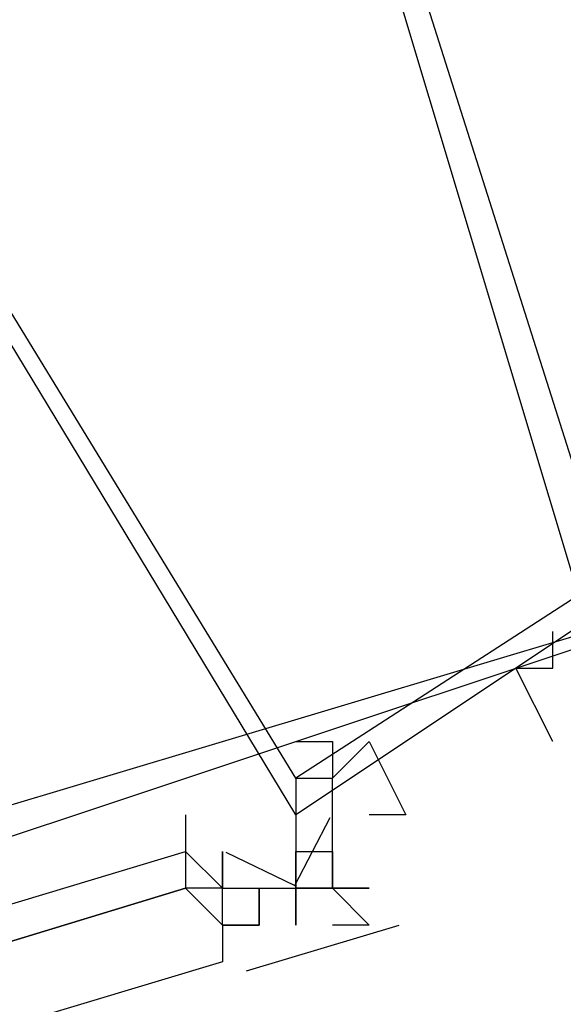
# Model space of a CAD drawing. Header units: feet. Extents: x -79 to 198, y -22 to 181.
# Tile 523 of 656: x 128.713 to 128.91, y 92.256 to 92.613. Entities that reach past the tile are written whole.
import ezdxf

# ---------------------------------------------------------------- set-up
doc = ezdxf.new("R2010")
doc.units = ezdxf.units.FT
doc.layers.add('A-LINEA', color=7, linetype='CONTINUOUS')

msp = doc.modelspace()

# ---------------------------------------------------------------- linework, layer by layer
at = {"layer": 'A-LINEA'}
for p, q in [((128.8267, 92.3378), (128.8267, 92.3378)), ((128.8267, 92.3378), (128.8267, 92.3378)), ((128.7733, 92.3244), (128.7733, 92.3244)), ((128.7733, 92.3244), (128.7733, 92.3244)), ((128.8267, 92.3244), (128.8267, 92.3244)), ((128.8267, 92.3244), (128.8267, 92.3244)), ((128.8267, 92.3244), (128.8267, 92.3244)), ((128.8267, 92.3244), (128.8267, 92.3244)), ((128.8267, 92.3244), (128.8267, 92.3244)), ((128.8267, 92.3244), (128.8267, 92.3244)), ((128.8267, 92.3244), (128.8267, 92.3244)), ((128.8267, 92.3244), (128.8267, 92.3244)), ((128.8267, 92.3244), (128.8267, 92.3244)), ((128.8267, 92.3244), (128.8267, 92.3244)), ((128.8267, 92.3244), (128.8267, 92.3244)), ((128.8267, 92.3244), (128.8267, 92.3244)), ((128.84, 92.3244), (128.84, 92.3244)), ((128.84, 92.3244), (128.84, 92.3244)), ((128.7733, 92.3111), (128.7733, 92.3111)), ((128.7733, 92.3111), (128.7733, 92.3111)), ((128.7733, 92.3111), (128.7733, 92.3111)), ((128.7733, 92.3111), (128.7733, 92.3111)), ((128.7733, 92.3111), (128.7733, 92.3111)), ((128.7733, 92.3111), (128.7733, 92.3111)), ((128.7733, 92.3111), (128.7733, 92.3111)), ((128.7733, 92.3111), (128.7733, 92.3111)), ((128.7733, 92.3111), (128.7733, 92.3111)), ((128.7733, 92.3111), (128.7733, 92.3111)), ((128.7733, 92.3111), (128.7733, 92.3111)), ((128.7733, 92.3111), (128.7733, 92.3111)), ((128.7733, 92.3111), (128.7733, 92.3111)), ((128.7733, 92.3111), (128.7733, 92.3111)), ((128.7733, 92.3111), (128.7733, 92.3111)), ((128.7733, 92.3111), (128.7733, 92.3111)), ((128.7733, 92.3111), (128.7733, 92.3111)), ((128.7733, 92.3111), (128.7733, 92.3111)), ((128.7733, 92.3111), (128.7733, 92.3111)), ((128.7733, 92.3111), (128.7733, 92.3111)), ((128.7733, 92.3111), (128.7733, 92.3111)), ((128.7733, 92.3111), (128.7733, 92.3111)), ((128.7733, 92.3111), (128.7733, 92.3111)), ((128.7733, 92.3111), (128.7733, 92.3111)), ((128.7867, 92.3111), (128.7867, 92.3111)), ((128.7867, 92.3111), (128.7867, 92.3111)), ((128.7867, 92.3111), (128.7867, 92.3111)), ((128.7867, 92.3111), (128.7867, 92.2978)), ((128.7867, 92.2978), (128.7867, 92.3111)), ((128.7867, 92.3111), (128.7867, 92.2978)), ((128.7867, 92.2978), (128.7867, 92.3111)), ((128.7867, 92.3111), (128.7867, 92.3111)), ((128.7867, 92.3111), (128.7867, 92.3111)), ((128.7867, 92.3111), (128.7867, 92.3111)), ((128.7867, 92.3111), (128.7867, 92.2978)), ((128.7867, 92.2978), (128.7867, 92.3111)), ((128.7867, 92.3111), (128.7867, 92.2978)), ((128.7867, 92.2978), (128.7867, 92.3111)), ((128.8133, 92.3111), (128.8133, 92.3111)), ((128.8133, 92.3111), (128.8133, 92.3111)), ((128.8133, 92.3111), (128.8133, 92.3111)), ((128.8133, 92.2978), (128.8133, 92.3111)), ((128.8133, 92.3111), (128.8133, 92.3111)), ((128.8133, 92.3111), (128.8133, 92.3111)), ((128.8133, 92.3111), (128.8133, 92.2978)), ((128.8133, 92.3111), (128.8133, 92.3111)), ((128.8133, 92.3111), (128.8133, 92.3111)), ((128.8133, 92.3111), (128.8133, 92.3111)), ((128.8133, 92.3111), (128.8133, 92.3111)), ((128.8133, 92.3111), (128.8133, 92.3111)), ((128.8133, 92.3111), (128.8133, 92.2978)), ((128.8133, 92.3111), (128.8133, 92.3111)), ((128.8133, 92.3111), (128.8133, 92.3111)), ((128.8133, 92.3111), (128.8133, 92.3111)), ((128.8133, 92.3111), (128.8133, 92.3111)), ((128.8133, 92.2978), (128.8133, 92.3111)), ((128.8133, 92.3111), (128.8133, 92.3111)), ((128.8133, 92.3111), (128.8133, 92.3111)), ((128.8133, 92.3111), (128.8133, 92.2978)), ((128.8133, 92.3111), (128.8133, 92.3111)), ((128.8133, 92.3111), (128.8133, 92.3111)), ((128.8133, 92.3111), (128.8133, 92.3111)), ((128.8133, 92.3111), (128.8133, 92.3111)), ((128.8133, 92.3111), (128.8133, 92.3111)), ((128.8133, 92.3111), (128.8133, 92.2978)), ((128.8133, 92.3111), (128.8133, 92.3111)), ((128.8267, 92.3111), (128.8267, 92.2978)), ((128.8267, 92.3111), (128.8267, 92.3111)), ((128.8267, 92.3111), (128.8267, 92.3111)), ((128.8267, 92.3111), (128.8267, 92.3111)), ((128.8267, 92.3111), (128.8267, 92.3111)), ((128.8267, 92.3111), (128.8267, 92.3111)), ((128.8267, 92.3111), (128.8267, 92.3111)), ((128.8267, 92.3111), (128.8267, 92.3111)), ((128.8267, 92.3111), (128.8267, 92.3111)), ((128.8267, 92.3111), (128.8267, 92.3111)), ((128.8267, 92.3111), (128.8267, 92.3111)), ((128.8267, 92.3111), (128.8267, 92.3111)), ((128.8267, 92.3111), (128.8267, 92.3111)), ((128.8267, 92.3111), (128.8267, 92.3111)), ((128.8267, 92.3111), (128.8267, 92.3111)), ((128.8267, 92.3111), (128.8267, 92.3111)), ((128.8267, 92.3111), (128.8267, 92.3111)), ((128.8267, 92.3111), (128.8267, 92.3111)), ((128.8267, 92.3111), (128.8267, 92.3111)), ((128.8267, 92.3111), (128.8267, 92.2978)), ((128.8267, 92.3111), (128.8267, 92.3111)), ((128.8267, 92.3111), (128.8267, 92.3111)), ((128.8267, 92.3111), (128.8267, 92.3111)), ((128.8267, 92.3111), (128.8267, 92.3111)), ((128.8267, 92.3111), (128.8267, 92.3111)), ((128.8267, 92.3111), (128.8267, 92.3111)), ((128.8267, 92.3111), (128.8267, 92.3111)), ((128.8267, 92.3111), (128.8267, 92.3111)), ((128.8267, 92.3111), (128.8267, 92.3111)), ((128.8267, 92.3111), (128.8267, 92.3111)), ((128.8267, 92.3111), (128.8267, 92.3111)), ((128.8267, 92.3111), (128.8267, 92.3111)), ((128.8267, 92.3111), (128.8267, 92.3111)), ((128.8267, 92.3111), (128.8267, 92.3111)), ((128.8267, 92.3111), (128.8267, 92.3111)), ((128.8267, 92.3111), (128.8267, 92.3111)), ((128.8267, 92.3111), (128.8267, 92.3111)), ((128.8267, 92.3111), (128.8267, 92.3111)), ((128.7733, 92.2978), (128.7733, 92.2978)), ((128.7733, 92.2978), (128.7733, 92.2978)), ((128.7733, 92.2978), (128.7733, 92.2978)), ((128.7867, 92.2978), (128.7733, 92.2978)), ((128.7867, 92.2978), (128.7733, 92.2978)), ((128.7733, 92.2978), (128.7733, 92.2978)), ((128.7733, 92.2978), (128.7733, 92.2978)), ((128.7733, 92.2978), (128.7733, 92.2978)), ((128.7867, 92.2978), (128.7733, 92.2978)), ((128.7867, 92.2978), (128.7733, 92.2978)), ((128.7867, 92.2978), (128.7867, 92.2978)), ((128.7867, 92.2978), (128.7867, 92.2978)), ((128.7867, 92.2978), (128.7867, 92.2978)), ((128.7867, 92.2978), (128.7867, 92.2978)), ((128.7867, 92.2978), (128.7867, 92.2978)), ((128.7867, 92.2978), (128.7867, 92.2978)), ((128.7867, 92.2978), (128.7867, 92.2978)), ((128.7867, 92.2978), (128.7867, 92.2978)), ((128.7867, 92.2978), (128.7867, 92.2978)), ((128.7867, 92.2978), (128.8, 92.2978)), ((128.7867, 92.2978), (128.8, 92.2978)), ((128.7867, 92.2978), (128.8, 92.2978)), ((128.7867, 92.2978), (128.8, 92.2978)), ((128.7867, 92.2978), (128.7867, 92.2978)), ((128.7867, 92.2978), (128.7867, 92.2978)), ((128.7867, 92.2978), (128.7867, 92.2978)), ((128.7867, 92.2978), (128.7867, 92.2978)), ((128.7867, 92.2978), (128.7867, 92.2978)), ((128.7867, 92.2978), (128.7867, 92.2978)), ((128.7867, 92.2844), (128.7867, 92.2978)), ((128.7867, 92.2978), (128.7867, 92.2978)), ((128.7867, 92.2978), (128.7867, 92.2978)), ((128.7867, 92.2978), (128.7867, 92.2978)), ((128.7867, 92.2978), (128.7867, 92.2978)), ((128.7867, 92.2978), (128.7867, 92.2978)), ((128.7867, 92.2978), (128.7867, 92.2978)), ((128.7867, 92.2978), (128.7867, 92.2978)), ((128.7867, 92.2978), (128.7867, 92.2978)), ((128.7867, 92.2978), (128.7867, 92.2978)), ((128.7867, 92.2978), (128.7867, 92.2978)), ((128.7867, 92.2978), (128.7867, 92.2978)), ((128.7867, 92.2978), (128.7867, 92.2978)), ((128.7867, 92.2978), (128.7867, 92.2978)), ((128.7867, 92.2978), (128.8, 92.2978)), ((128.7867, 92.2978), (128.8, 92.2978)), ((128.7867, 92.2978), (128.8, 92.2978)), ((128.7867, 92.2978), (128.8, 92.2978)), ((128.7867, 92.2978), (128.7867, 92.2978)), ((128.7867, 92.2978), (128.7867, 92.2978)), ((128.7867, 92.2978), (128.7867, 92.2978)), ((128.7867, 92.2978), (128.7867, 92.2978)), ((128.7867, 92.2978), (128.7867, 92.2978)), ((128.7867, 92.2978), (128.7867, 92.2978)), ((128.7867, 92.2844), (128.7867, 92.2978)), ((128.7867, 92.2978), (128.7867, 92.2978)), ((128.7867, 92.2978), (128.7867, 92.2978)), ((128.7867, 92.2978), (128.7867, 92.2978)), ((128.7867, 92.2978), (128.7867, 92.2978)), ((128.8, 92.2978), (128.8, 92.2978)), ((128.8, 92.2978), (128.8, 92.2978)), ((128.8, 92.2978), (128.8, 92.2978)), ((128.8, 92.2978), (128.8133, 92.2978)), ((128.8, 92.2978), (128.8, 92.2978)), ((128.8, 92.2978), (128.8133, 92.2978)), ((128.8, 92.2978), (128.8, 92.2978)), ((128.8, 92.2978), (128.8, 92.2844)), ((128.8, 92.2978), (128.8, 92.2978)), ((128.8, 92.2978), (128.8, 92.2978)), ((128.8, 92.2978), (128.8133, 92.2978)), ((128.8, 92.2978), (128.8, 92.2978)), ((128.8, 92.2978), (128.8, 92.2978)), ((128.8, 92.2978), (128.8, 92.2978)), ((128.8, 92.2978), (128.8, 92.2978)), ((128.8, 92.2978), (128.8, 92.2978)), ((128.8, 92.2978), (128.8, 92.2978)), ((128.8, 92.2978), (128.8, 92.2978)), ((128.8, 92.2978), (128.8, 92.2978)), ((128.8, 92.2978), (128.8, 92.2978)), ((128.8, 92.2978), (128.8, 92.2978)), ((128.8, 92.2978), (128.8, 92.2978)), ((128.8, 92.2978), (128.8, 92.2978)), ((128.8, 92.2844), (128.8, 92.2978)), ((128.8, 92.2978), (128.8, 92.2978)), ((128.8, 92.2978), (128.8, 92.2978)), ((128.8, 92.2978), (128.8, 92.2978)), ((128.8, 92.2978), (128.8, 92.2978)), ((128.8, 92.2978), (128.8, 92.2978)), ((128.8, 92.2978), (128.8, 92.2978)), ((128.8, 92.2978), (128.8, 92.2978)), ((128.8, 92.2978), (128.8, 92.2978)), ((128.8, 92.2978), (128.8, 92.2978)), ((128.8, 92.2978), (128.8, 92.2978)), ((128.8, 92.2978), (128.8, 92.2978)), ((128.8, 92.2978), (128.8, 92.2978)), ((128.8, 92.2978), (128.8, 92.2978)), ((128.8, 92.2978), (128.8, 92.2978)), ((128.8, 92.2978), (128.8133, 92.2978)), ((128.8, 92.2978), (128.8, 92.2978)), ((128.8, 92.2978), (128.8133, 92.2978)), ((128.8, 92.2978), (128.8, 92.2978)), ((128.8, 92.2978), (128.8, 92.2844)), ((128.8, 92.2978), (128.8, 92.2978)), ((128.8, 92.2978), (128.8, 92.2978)), ((128.8, 92.2978), (128.8133, 92.2978)), ((128.8, 92.2978), (128.8, 92.2978)), ((128.8, 92.2978), (128.8, 92.2978)), ((128.8, 92.2978), (128.8, 92.2978)), ((128.8, 92.2978), (128.8, 92.2978)), ((128.8, 92.2978), (128.8, 92.2978)), ((128.8, 92.2978), (128.8, 92.2978)), ((128.8, 92.2978), (128.8, 92.2978)), ((128.8, 92.2978), (128.8, 92.2978)), ((128.8, 92.2978), (128.8, 92.2978)), ((128.8, 92.2978), (128.8, 92.2978)), ((128.8, 92.2978), (128.8, 92.2978)), ((128.8, 92.2978), (128.8, 92.2978)), ((128.8, 92.2844), (128.8, 92.2978)), ((128.8, 92.2978), (128.8, 92.2978)), ((128.8, 92.2978), (128.8, 92.2978)), ((128.8, 92.2978), (128.8, 92.2978)), ((128.8, 92.2978), (128.8, 92.2978)), ((128.8, 92.2978), (128.8, 92.2978)), ((128.8, 92.2978), (128.8, 92.2978)), ((128.8, 92.2978), (128.8, 92.2978)), ((128.8, 92.2978), (128.8, 92.2978)), ((128.8, 92.2978), (128.8, 92.2978)), ((128.8, 92.2978), (128.8, 92.2978)), ((128.8, 92.2978), (128.8, 92.2978)), ((128.8133, 92.2978), (128.8133, 92.2844)), ((128.8133, 92.2978), (128.8133, 92.2978)), ((128.8133, 92.2978), (128.8133, 92.2978)), ((128.8133, 92.2978), (128.8133, 92.2978)), ((128.8133, 92.2978), (128.8133, 92.2978)), ((128.8133, 92.2978), (128.8133, 92.2978)), ((128.8133, 92.2978), (128.8133, 92.2978)), ((128.8133, 92.2844), (128.8133, 92.2978)), ((128.8133, 92.2978), (128.8133, 92.2978)), ((128.8133, 92.2978), (128.8133, 92.2978)), ((128.8133, 92.2978), (128.8133, 92.2978)), ((128.8133, 92.2978), (128.8133, 92.2978)), ((128.8133, 92.2978), (128.8133, 92.2978)), ((128.8133, 92.2978), (128.8133, 92.2978)), ((128.8133, 92.2978), (128.8133, 92.2978)), ((128.8133, 92.2978), (128.8133, 92.2978)), ((128.8133, 92.2978), (128.8133, 92.2978)), ((128.8133, 92.2978), (128.8133, 92.2978)), ((128.8133, 92.2978), (128.8133, 92.2978)), ((128.8133, 92.2978), (128.8133, 92.2978)), ((128.8133, 92.2844), (128.8133, 92.2978)), ((128.8133, 92.2978), (128.8133, 92.2978)), ((128.8267, 92.2978), (128.8133, 92.2978)), ((128.8267, 92.2978), (128.8133, 92.2978)), ((128.8133, 92.2978), (128.8133, 92.2844)), ((128.8133, 92.2978), (128.8133, 92.2978)), ((128.8133, 92.2978), (128.8133, 92.2978)), ((128.8133, 92.2978), (128.8133, 92.2978)), ((128.8133, 92.2978), (128.8133, 92.2978)), ((128.8133, 92.2978), (128.8133, 92.2978)), ((128.8133, 92.2978), (128.8133, 92.2978)), ((128.8133, 92.2844), (128.8133, 92.2978)), ((128.8133, 92.2978), (128.8133, 92.2978)), ((128.8133, 92.2978), (128.8133, 92.2978)), ((128.8133, 92.2978), (128.8133, 92.2978)), ((128.8133, 92.2978), (128.8133, 92.2978)), ((128.8133, 92.2978), (128.8133, 92.2978)), ((128.8133, 92.2978), (128.8133, 92.2978)), ((128.8133, 92.2978), (128.8133, 92.2978)), ((128.8133, 92.2978), (128.8133, 92.2978)), ((128.8133, 92.2978), (128.8133, 92.2978)), ((128.8133, 92.2978), (128.8133, 92.2978)), ((128.8133, 92.2978), (128.8133, 92.2978)), ((128.8133, 92.2978), (128.8133, 92.2978)), ((128.8133, 92.2844), (128.8133, 92.2978)), ((128.8133, 92.2978), (128.8133, 92.2978)), ((128.8267, 92.2978), (128.8133, 92.2978)), ((128.8267, 92.2978), (128.8133, 92.2978)), ((128.8267, 92.2978), (128.8267, 92.2978)), ((128.8267, 92.2978), (128.8267, 92.2978)), ((128.8267, 92.2978), (128.8267, 92.2978)), ((128.8267, 92.2978), (128.8267, 92.2978)), ((128.8267, 92.2978), (128.8267, 92.2978)), ((128.8267, 92.2978), (128.8267, 92.2978)), ((128.8267, 92.2978), (128.8267, 92.2978)), ((128.8267, 92.2978), (128.8267, 92.2978)), ((128.8267, 92.2978), (128.8267, 92.2978)), ((128.8267, 92.2978), (128.8267, 92.2978)), ((128.8267, 92.2978), (128.8267, 92.2978)), ((128.8267, 92.2978), (128.8267, 92.2978)), ((128.8267, 92.2978), (128.8267, 92.2978)), ((128.8267, 92.2978), (128.8267, 92.2978)), ((128.8267, 92.2978), (128.8267, 92.2978)), ((128.8267, 92.2978), (128.8267, 92.2978)), ((128.8267, 92.2978), (128.8267, 92.2978)), ((128.8267, 92.2978), (128.8267, 92.2978)), ((128.8267, 92.2978), (128.8267, 92.2978)), ((128.8267, 92.2978), (128.84, 92.2978)), ((128.8267, 92.2978), (128.8267, 92.2978)), ((128.8267, 92.2978), (128.8267, 92.2978)), ((128.8267, 92.2978), (128.8267, 92.2978)), ((128.8267, 92.2978), (128.8267, 92.2978)), ((128.84, 92.2978), (128.8267, 92.2978)), ((128.8267, 92.2978), (128.8267, 92.2978)), ((128.8267, 92.2978), (128.8267, 92.2978)), ((128.8267, 92.2978), (128.8267, 92.2978)), ((128.8267, 92.2978), (128.8267, 92.2978)), ((128.8267, 92.2978), (128.8267, 92.2978)), ((128.8267, 92.2978), (128.8267, 92.2978)), ((128.8267, 92.2978), (128.8267, 92.2978)), ((128.8267, 92.2978), (128.8267, 92.2978)), ((128.8267, 92.2978), (128.8267, 92.2978)), ((128.8267, 92.2978), (128.8267, 92.2978)), ((128.8267, 92.2978), (128.8267, 92.2978)), ((128.8267, 92.2978), (128.8267, 92.2978)), ((128.8267, 92.2978), (128.8267, 92.2978)), ((128.8267, 92.2978), (128.8267, 92.2978)), ((128.8267, 92.2978), (128.8267, 92.2978)), ((128.8267, 92.2978), (128.8267, 92.2978)), ((128.8267, 92.2978), (128.8267, 92.2978)), ((128.8267, 92.2978), (128.8267, 92.2978)), ((128.8267, 92.2978), (128.8267, 92.2978)), ((128.8267, 92.2978), (128.8267, 92.2978)), ((128.8267, 92.2978), (128.8267, 92.2978)), ((128.8267, 92.2978), (128.8267, 92.2978)), ((128.8267, 92.2978), (128.8267, 92.2978)), ((128.8267, 92.2978), (128.84, 92.2978)), ((128.8267, 92.2978), (128.8267, 92.2978)), ((128.8267, 92.2978), (128.8267, 92.2978)), ((128.8267, 92.2978), (128.8267, 92.2978)), ((128.8267, 92.2978), (128.8267, 92.2978)), ((128.84, 92.2978), (128.8267, 92.2978)), ((128.8267, 92.2978), (128.8267, 92.2978)), ((128.8267, 92.2978), (128.8267, 92.2978)), ((128.8267, 92.2978), (128.8267, 92.2978)), ((128.8267, 92.2978), (128.8267, 92.2978)), ((128.84, 92.2978), (128.84, 92.2978)), ((128.84, 92.2978), (128.84, 92.2978)), ((128.7867, 92.2844), (128.7867, 92.2711)), ((128.7867, 92.2844), (128.7867, 92.2844)), ((128.7867, 92.2844), (128.8, 92.2844)), ((128.7867, 92.2844), (128.7867, 92.2844)), ((128.7867, 92.2844), (128.7867, 92.2844)), ((128.7867, 92.2844), (128.7867, 92.2844)), ((128.7867, 92.2844), (128.7867, 92.2844)), ((128.7867, 92.2844), (128.7867, 92.2844)), ((128.7867, 92.2844), (128.7867, 92.2844)), ((128.7867, 92.2844), (128.8, 92.2844)), ((128.7867, 92.2844), (128.8, 92.2844)), ((128.7867, 92.2844), (128.7867, 92.2844)), ((128.7867, 92.2844), (128.8, 92.2844)), ((128.8, 92.2844), (128.7867, 92.2844)), ((128.7867, 92.2844), (128.7867, 92.2844)), ((128.7867, 92.2844), (128.7867, 92.2844)), ((128.7867, 92.2844), (128.7867, 92.2844)), ((128.7867, 92.2844), (128.7867, 92.2844)), ((128.7867, 92.2844), (128.7867, 92.2844)), ((128.7867, 92.2844), (128.7867, 92.2844)), ((128.7867, 92.2844), (128.8, 92.2844)), ((128.7867, 92.2844), (128.7867, 92.2844)), ((128.7867, 92.2844), (128.7867, 92.2844)), ((128.7867, 92.2844), (128.7867, 92.2844)), ((128.7867, 92.2844), (128.7867, 92.2844)), ((128.7867, 92.2844), (128.7867, 92.2844)), ((128.7867, 92.2844), (128.7867, 92.2844)), ((128.7867, 92.2844), (128.7867, 92.2844)), ((128.7867, 92.2844), (128.7867, 92.2844)), ((128.7867, 92.2844), (128.7867, 92.2711)), ((128.7867, 92.2844), (128.7867, 92.2844)), ((128.7867, 92.2844), (128.8, 92.2844)), ((128.7867, 92.2844), (128.7867, 92.2844)), ((128.7867, 92.2844), (128.7867, 92.2844)), ((128.7867, 92.2844), (128.7867, 92.2844)), ((128.7867, 92.2844), (128.7867, 92.2844)), ((128.7867, 92.2844), (128.7867, 92.2844)), ((128.7867, 92.2844), (128.7867, 92.2844)), ((128.7867, 92.2844), (128.8, 92.2844)), ((128.7867, 92.2844), (128.8, 92.2844)), ((128.7867, 92.2844), (128.7867, 92.2844)), ((128.7867, 92.2844), (128.8, 92.2844)), ((128.8, 92.2844), (128.7867, 92.2844)), ((128.7867, 92.2844), (128.7867, 92.2844)), ((128.7867, 92.2844), (128.7867, 92.2844)), ((128.7867, 92.2844), (128.7867, 92.2844)), ((128.7867, 92.2844), (128.7867, 92.2844)), ((128.7867, 92.2844), (128.7867, 92.2844)), ((128.7867, 92.2844), (128.7867, 92.2844)), ((128.7867, 92.2844), (128.8, 92.2844)), ((128.7867, 92.2844), (128.7867, 92.2844)), ((128.7867, 92.2844), (128.7867, 92.2844)), ((128.7867, 92.2844), (128.7867, 92.2844)), ((128.7867, 92.2844), (128.7867, 92.2844)), ((128.7867, 92.2844), (128.7867, 92.2844)), ((128.7867, 92.2844), (128.7867, 92.2844)), ((128.7867, 92.2844), (128.7867, 92.2844)), ((128.7867, 92.2844), (128.7867, 92.2844)), ((128.8508, 92.2843), (128.7953, 92.2676)), ((128.8508, 92.2843), (128.7953, 92.2676)), ((128.8, 92.2844), (128.8, 92.2844)), ((128.8, 92.2844), (128.8, 92.2844)), ((128.8, 92.2844), (128.8, 92.2844)), ((128.8, 92.2844), (128.8, 92.2844)), ((128.8, 92.2844), (128.8, 92.2844)), ((128.8, 92.2844), (128.8, 92.2844)), ((128.8, 92.2844), (128.8, 92.2844)), ((128.8, 92.2844), (128.8, 92.2844)), ((128.8, 92.2844), (128.8, 92.2844)), ((128.8, 92.2844), (128.8, 92.2844)), ((128.8, 92.2844), (128.8, 92.2844)), ((128.8, 92.2844), (128.8, 92.2844)), ((128.8, 92.2844), (128.8, 92.2844)), ((128.8, 92.2844), (128.8, 92.2844)), ((128.8, 92.2844), (128.8, 92.2844)), ((128.8, 92.2844), (128.8, 92.2844)), ((128.8, 92.2844), (128.8, 92.2844)), ((128.8, 92.2844), (128.8, 92.2844)), ((128.8, 92.2844), (128.8, 92.2844)), ((128.8, 92.2844), (128.8, 92.2844)), ((128.8, 92.2844), (128.8, 92.2844)), ((128.8, 92.2844), (128.8, 92.2844)), ((128.8, 92.2844), (128.8, 92.2844)), ((128.8, 92.2844), (128.8, 92.2844)), ((128.8, 92.2844), (128.8, 92.2844)), ((128.8, 92.2844), (128.8, 92.2844)), ((128.8, 92.2844), (128.8, 92.2844)), ((128.8, 92.2844), (128.8, 92.2844)), ((128.8, 92.2844), (128.8, 92.2844)), ((128.8, 92.2844), (128.8, 92.2844)), ((128.8, 92.2844), (128.8, 92.2844)), ((128.8, 92.2844), (128.8, 92.2844)), ((128.8, 92.2844), (128.8, 92.2844)), ((128.8, 92.2844), (128.8, 92.2844)), ((128.8, 92.2844), (128.8, 92.2844)), ((128.8, 92.2844), (128.8, 92.2844)), ((128.8, 92.2844), (128.8, 92.2844)), ((128.8, 92.2844), (128.8, 92.2844)), ((128.8, 92.2844), (128.8, 92.2844)), ((128.8, 92.2844), (128.8, 92.2844)), ((128.8, 92.2844), (128.8, 92.2844)), ((128.8, 92.2844), (128.8, 92.2844)), ((128.8, 92.2844), (128.8, 92.2844)), ((128.8, 92.2844), (128.8, 92.2844)), ((128.8, 92.2844), (128.8, 92.2844)), ((128.8, 92.2844), (128.8, 92.2844)), ((128.8, 92.2844), (128.8, 92.2844)), ((128.8, 92.2844), (128.8, 92.2844)), ((128.8, 92.2844), (128.8, 92.2844)), ((128.8, 92.2844), (128.8, 92.2844)), ((128.8, 92.2844), (128.8, 92.2844)), ((128.8, 92.2844), (128.8, 92.2844)), ((128.8, 92.2844), (128.8, 92.2844)), ((128.8, 92.2844), (128.8, 92.2844)), ((128.8, 92.2844), (128.8, 92.2844)), ((128.8, 92.2844), (128.8, 92.2844)), ((128.8133, 92.2844), (128.8133, 92.2844)), ((128.8133, 92.2844), (128.8133, 92.2844)), ((128.8133, 92.2844), (128.8133, 92.2844)), ((128.8133, 92.2844), (128.8133, 92.2844)), ((128.8133, 92.2844), (128.8133, 92.2844)), ((128.8133, 92.2844), (128.8133, 92.2844)), ((128.8133, 92.2844), (128.8133, 92.2844)), ((128.8133, 92.2844), (128.8133, 92.2844)), ((128.8133, 92.2844), (128.8133, 92.2844)), ((128.8133, 92.2844), (128.8133, 92.2844)), ((128.8133, 92.2844), (128.8133, 92.2844)), ((128.8133, 92.2844), (128.8133, 92.2844)), ((128.8133, 92.2844), (128.8133, 92.2844)), ((128.8133, 92.2844), (128.8133, 92.2844)), ((128.8133, 92.2844), (128.8133, 92.2844)), ((128.8133, 92.2844), (128.8133, 92.2844)), ((128.8133, 92.2844), (128.8133, 92.2844)), ((128.8133, 92.2844), (128.8133, 92.2844)), ((128.8133, 92.2844), (128.8133, 92.2844)), ((128.8133, 92.2844), (128.8133, 92.2844)), ((128.8133, 92.2844), (128.8133, 92.2844)), ((128.8133, 92.2844), (128.8133, 92.2844)), ((128.8133, 92.2844), (128.8133, 92.2844)), ((128.8133, 92.2844), (128.8133, 92.2844)), ((128.8133, 92.2844), (128.8133, 92.2844)), ((128.8133, 92.2844), (128.8133, 92.2844)), ((128.8133, 92.2844), (128.8133, 92.2844)), ((128.8133, 92.2844), (128.8133, 92.2844)), ((128.8267, 92.2844), (128.8267, 92.2844)), ((128.8267, 92.2844), (128.8267, 92.2844)), ((128.8267, 92.2844), (128.8267, 92.2844)), ((128.8267, 92.2844), (128.8267, 92.2844)), ((128.8267, 92.2844), (128.8267, 92.2844)), ((128.8267, 92.2844), (128.8267, 92.2844)), ((128.8267, 92.2844), (128.8267, 92.2844)), ((128.8267, 92.2844), (128.8267, 92.2844)), ((128.8267, 92.2844), (128.8267, 92.2844)), ((128.8267, 92.2844), (128.8267, 92.2844)), ((128.8267, 92.2844), (128.8267, 92.2844)), ((128.84, 92.2844), (128.8267, 92.2844)), ((128.8267, 92.2844), (128.8267, 92.2844)), ((128.8267, 92.2844), (128.8267, 92.2844)), ((128.8267, 92.2844), (128.8267, 92.2844)), ((128.8267, 92.2844), (128.8267, 92.2844)), ((128.8267, 92.2844), (128.8267, 92.2844)), ((128.8267, 92.2844), (128.8267, 92.2844)), ((128.8267, 92.2844), (128.8267, 92.2844)), ((128.8267, 92.2844), (128.8267, 92.2844)), ((128.8267, 92.2844), (128.8267, 92.2844)), ((128.8267, 92.2844), (128.8267, 92.2844)), ((128.8267, 92.2844), (128.8267, 92.2844)), ((128.84, 92.2844), (128.8267, 92.2844)), ((128.84, 92.2844), (128.84, 92.2844)), ((128.84, 92.2844), (128.84, 92.2844)), ((128.7867, 92.2711), (128.7867, 92.2711)), ((128.7867, 92.2711), (128.7867, 92.2711)), ((128.7867, 92.2711), (128.7867, 92.2711)), ((128.7867, 92.2711), (128.7867, 92.2711)), ((128.7867, 92.2711), (128.7867, 92.2711)), ((128.7867, 92.2711), (128.7867, 92.2711)), ((128.7867, 92.2711), (128.7867, 92.2711)), ((128.7867, 92.2711), (128.7867, 92.2711))]:
    msp.add_line(p, q, dxfattribs=at)
for points in [[(128.5067, 92.8311), (128.76, 92.9778), (129.0533, 92.4844), (128.8133, 92.3244), (128.5067, 92.8311)], [(128.5067, 92.8311), (128.76, 92.9778), (129.0533, 92.4844), (128.8133, 92.3244), (128.5067, 92.8311)], [(128.52, 92.8178), (128.7467, 92.9644), (129.04, 92.4844), (128.8133, 92.3378), (128.52, 92.8178)], [(128.52, 92.8178), (128.7467, 92.9644), (129.04, 92.4844), (128.8133, 92.3378), (128.52, 92.8178)], [(128.76, 92.9378), (128.48, 92.8578), (128.6533, 92.2978), (128.9333, 92.3911), (128.76, 92.9378)], [(128.76, 92.9378), (128.48, 92.8578), (128.6533, 92.2978), (128.9333, 92.3911), (128.76, 92.9378)], [(128.76, 92.9244), (128.4933, 92.8578), (128.6533, 92.3111), (128.92, 92.3911), (128.76, 92.9244)], [(128.76, 92.9244), (128.4933, 92.8578), (128.6533, 92.3111), (128.92, 92.3911), (128.76, 92.9244)], [(128.9067, 92.3511), (128.9067, 92.3511), (128.9067, 92.3511), (128.9067, 92.3511), (128.8933, 92.3778), (128.8933, 92.3778), (128.9067, 92.3778), (128.9067, 92.3778), (128.9067, 92.3778), (128.9067, 92.3778), (128.9067, 92.3911), (128.9067, 92.3911)], [(128.9067, 92.3511), (128.9067, 92.3511), (128.9067, 92.3511), (128.9067, 92.3511), (128.8933, 92.3778), (128.8933, 92.3778), (128.9067, 92.3778), (128.9067, 92.3778), (128.9067, 92.3778), (128.9067, 92.3778), (128.9067, 92.3911), (128.9067, 92.3911)], [(128.8133, 92.3511), (128.8267, 92.3511), (128.8267, 92.3378), (128.8267, 92.3378), (128.8267, 92.3378), (128.8267, 92.3378), (128.84, 92.3511), (128.84, 92.3511), (128.8533, 92.3244), (128.8533, 92.3244), (128.84, 92.3244), (128.84, 92.3244)], [(128.8133, 92.3511), (128.8267, 92.3511), (128.8267, 92.3378), (128.8267, 92.3378), (128.8267, 92.3378), (128.8267, 92.3378), (128.84, 92.3511), (128.84, 92.3511), (128.8533, 92.3244), (128.8533, 92.3244), (128.84, 92.3244), (128.84, 92.3244)], [(128.8133, 92.3378), (128.8133, 92.3378), (128.8133, 92.3378), (128.8133, 92.3378), (128.8133, 92.3378), (128.8133, 92.3378), (128.8133, 92.3378), (128.8133, 92.3244), (128.8133, 92.3244), (128.8133, 92.3111), (128.8133, 92.3111)], [(128.8133, 92.3378), (128.8133, 92.3378), (128.8133, 92.3378), (128.8267, 92.3378), (128.8267, 92.3378)], [(128.8133, 92.3378), (128.8133, 92.3378), (128.8133, 92.3378), (128.8133, 92.3378), (128.8133, 92.3378), (128.8133, 92.3378), (128.8133, 92.3378), (128.8133, 92.3244), (128.8133, 92.3244), (128.8133, 92.3111), (128.8133, 92.3111)], [(128.8133, 92.3378), (128.8133, 92.3378), (128.8133, 92.3378), (128.8267, 92.3378), (128.8267, 92.3378)], [(128.84, 92.2844), (128.8267, 92.2978), (128.8267, 92.3111), (128.8267, 92.3244), (128.8267, 92.3378)], [(128.84, 92.2844), (128.8267, 92.2978), (128.8267, 92.3111), (128.8267, 92.3244), (128.8267, 92.3378)], [(128.7733, 92.3244), (128.7733, 92.3111), (128.7867, 92.2978), (128.7733, 92.2978), (128.7867, 92.2844), (128.7867, 92.2711)], [(128.7733, 92.3244), (128.7733, 92.3111), (128.7867, 92.2978), (128.7733, 92.2978), (128.7867, 92.2844), (128.7867, 92.2711)], [(128.7879, 92.3109), (128.813, 92.2988), (128.8258, 92.3235)], [(128.7879, 92.3109), (128.813, 92.2988), (128.8258, 92.3235)], [(128.7733, 92.2978), (125, 91.1511), (125, 91.1778), (128.7733, 92.3111), (128.7733, 92.2978)], [(128.7733, 92.2978), (125, 91.1511), (125, 91.1778), (128.7733, 92.3111), (128.7733, 92.2978)], [(128.7867, 92.3111), (128.7867, 92.2978), (128.8, 92.2978)], [(128.7867, 92.3111), (128.7867, 92.2978), (128.8, 92.2978)], [(128.8133, 92.2978), (128.8133, 92.3111), (128.8267, 92.3111)], [(128.8133, 92.2978), (128.8133, 92.3111), (128.8267, 92.3111)], [(128.8267, 92.3111), (128.8267, 92.3111), (128.8267, 92.3111), (128.8267, 92.3111)], [(128.8267, 92.3111), (128.8267, 92.3111), (128.8267, 92.3111), (128.8267, 92.3111)], [(128.7867, 92.2711), (125.0133, 91.1378), (125, 91.1511), (128.7733, 92.2978), (128.7867, 92.2844), (128.7867, 92.2711)], [(128.7867, 92.2711), (125.0133, 91.1378), (125, 91.1511), (128.7733, 92.2978), (128.7867, 92.2844), (128.7867, 92.2711)], [(128.7867, 92.2844), (128.7867, 92.2978), (128.7733, 92.2978)], [(128.7867, 92.2844), (128.7867, 92.2978), (128.7733, 92.2978)], [(128.8133, 92.2844), (128.8133, 92.2844), (128.8133, 92.2978), (128.8267, 92.2978)], [(128.8133, 92.2844), (128.8133, 92.2844), (128.8133, 92.2978), (128.8267, 92.2978)]]:
    msp.add_lwpolyline(points, dxfattribs=at)

doc.saveas('drawing.dxf')
